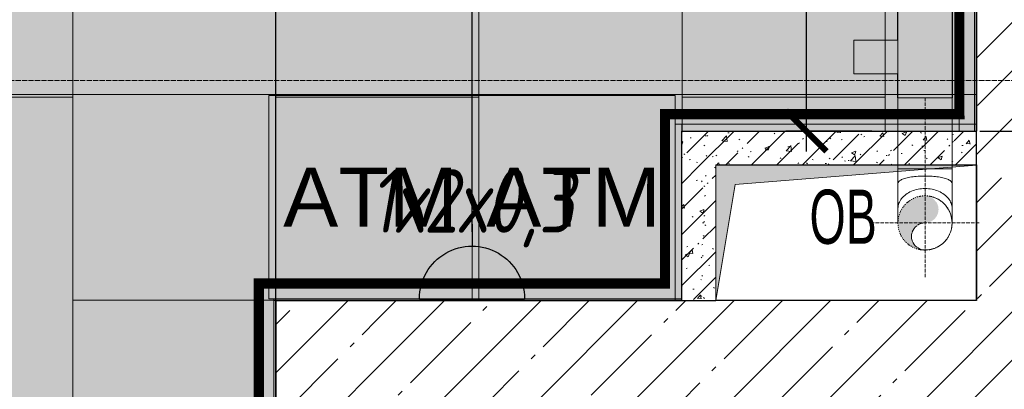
# Model space of a CAD drawing. Header units: millimetres. Extents: x -173851 to 481338, y -267897 to -21875.
# Tile 377 of 498: x -21950 to -19041, y -83102 to -82010. Entities that reach past the tile are written whole.
import ezdxf
from ezdxf import colors
from ezdxf.entities.mleader import LeaderData, LeaderLine
from ezdxf.enums import TextEntityAlignment as Align
from ezdxf.math import Vec2, Vec3

# ---------------------------------------------------------------- set-up
doc = ezdxf.new("R2010")
doc.units = ezdxf.units.MM
for name, pattern in [('( Hidden )', [0.375, 0.25, -0.125]), ('-d1-01', [1, 0, -1]), ('-D1d1-15x02', [19, 15, -2, 0, -2]), ('ADSK_Осевая', [14, 10, -2, 0, -2]), ('ADSK_Скрыто', [6, 3, -3]), ('DASHDOT', [25.4, 12.7, -6.35, 0, -6.35])]:
    doc.linetypes.add(name, pattern=pattern)
doc.layers.get('Defpoints').update_dxf_attribs({"color": 31})
for name, color, linetype, lineweight, true_color in [('_Разделитель помещений_', 7, '-d1-01', 5, 0x0080c0), ('dim_razv', 7, 'DASHDOT', 9, 0x0d1b0d), ('EOM vinoski', 7, 'Continuous', 5, 0x241b00), ('light_pot', 7, 'Continuous', 15, 0xa8a800), ('pol', 7, 'Continuous', 15, 0x55666d)]:
    doc.layers.add(name, color=color, linetype=linetype, lineweight=lineweight, true_color=true_color)
doc.layers.add('_Скрыто_', color=7, linetype='ADSK_Скрыто', lineweight=5, plot=False)
for name, color, linetype, lineweight in [('dim_light', 12, 'Continuous', 9), ('dim_meb', 252, 'Continuous', 5), ('EOM', 1, 'Continuous', 5), ('meb', 26, 'Continuous', 15), ('pot sh', 183, 'Continuous', 15), ('Арматура воздуховодов', 7, 'Continuous', 18), ('Воздуховоды', 7, 'Continuous', 18), ('Марки оборудования', 7, 'Continuous', 5), ('Оборудование', 7, 'Continuous', 5), ('Осевая линия', 7, 'ADSK_Осевая', 18), ('Оси', 7, 'Continuous', 5), ('Основа _2_', 7, 'Continuous', 5), ('Отделка 2 _5_', 7, 'Continuous', 5), ('Перекрытия', 7, 'Continuous', 5), ('Сводный потолок_инженерия', 7, 'Continuous', 18), ('Соединительные детали воздуховодов', 7, 'Continuous', 18), ('Стены', 7, 'Continuous', 5), ('Структура _1_', 7, 'Continuous', 5), ('Уклон', 7, 'Continuous', 18), ('Элементы узлов', 7, 'Continuous', 5)]:
    doc.layers.add(name, color=color, linetype=linetype, lineweight=lineweight)
doc.styles.add('Arial Narrow_2', font='ARIALN.TTF', dxfattribs={"width": 0.75, "height": 160})
doc.styles.add('fl_iso paper', font='isocpeur.ttf', dxfattribs={"width": 0.8, "oblique": 10})
doc.styles.add('In tre', font='isocpeur.ttf', dxfattribs={"width": 0.8, "oblique": 10})
doc.styles.get("Standard").update_dxf_attribs({"font": 'arial.ttf'})
doc.dimstyles.new('In tre 1_75', dxfattribs={"dimtxt": 220, "dimasz": 120, "dimexe": 60, "dimexo": 10, "dimgap": 50, "dimtad": 1, "dimdec": 0, "dimrnd": 5, "dimzin": 0, "dimdsep": 46, "dimtxsty": 'fl_iso paper', "dimblk": 'ARCHTICK', "dimcen": 0, "dimdle": 60, "dimadec": 0, "dimazin": 0, "dimtfac": 1, "dimtdec": 0, "dimtofl": 0, "dimtmove": 1, "dimatfit": 1, "dimfxl": 1, "dimtfill": 1, "dimtolj": 1, "dimtzin": 0, "dimarcsym": 1})
pattern_1 = [(45, (-86552.85, -138717.98), (-142.5612, 142.5612), []), (45, (-86410.29, -138717.98), (-142.5612, 142.5612), [252.016, -50.403, 16.764, -33.639])]
pattern_2 = [(45, (-86552.85, -138717.98), (-75.43415, 75.43415), [106.68, -17.78, 3.556, -17.78]), (45, (-86552.85, -138642.59), (-75.43415, 75.43415), []), (50, (-86552.85, -138717.98), (127.52922, -11.15758), [13.335, -146.685]), (355, (-86552.85, -138717.98), (-24.66966, 133.74002), [10.668, -117.348]), (100.451, (-86542.22, -138718.91), (102.85973, 122.58178), [11.333, -124.663]), (46.184, (-86552.85, -138682.42), (189.75516, -29.43036), [20.002, -220.027]), (96.636, (-86537.03, -138684.87), (166.1822, 173.1996), [17, -186.995]), (351.184, (-86552.85, -138682.42), (166.18393, 173.19757), [16.002, -176.022]), (21, (-86535.07, -138691.31), (106.13027, -71.58603), [13.335, -146.685]), (326, (-86535.07, -138691.31), (43.26188, 128.93175), [10.668, -117.348]), (71.451, (-86526.22, -138697.27), (149.39198, 57.34505), [11.333, -124.663]), (37.5, (-86552.847, -138717.98), (2.162228, 59.188357), [3.353, -112.573, 3.353, -115.773, -117.793]), (37.5, (-86552.847, -138717.98), (2.162228, 59.188357), [-235.052, 3.353, -114.44]), (7.5, (-86552.85, -138717.98), (46.773857, 70.126152), [3.353, -64.567, 3.353, -109.906, -44.894]), (7.5, (-86552.85, -138717.98), (46.773857, 70.126152), [-181.178, 3.353, -41.542]), (327.5, (-86592.496, -138717.98), (94.91367, -4.010093), [3.353, -41.097, 3.353, -135.331, -184.023]), (327.5, (-86592.496, -138717.98), (94.91367, -4.010093), [-183.134, 3.353, -180.67]), (317.5, (-86610.28, -138717.98), (103.69057, 17.79882), [3.353, -54.432, 3.353, -88.748, -130.683]), (317.5, (-86610.28, -138717.98), (103.69057, 17.79882), [-149.885, 3.353, -127.33])]

# ---------------------------------------------------------------- blocks, each defined once
blk = doc.blocks.new('*U139')
at = {"layer": 'EOM', "color": 0, "lineweight": 25}
blk.add_line((0, 147.1), (0, 103.7), dxfattribs=at)
blk.add_lwpolyline([(103.7, 0), (-103.7, 0)], dxfattribs=at)
blk.add_arc((0, 0), 103.7, 360, 180, dxfattribs=at)
at = {"layer": 'EOM', "color": 0, "style": 'fl_iso paper', "oblique": 10, "width": 0.8}
blk.add_attdef('SOC', text='', height=125, dxfattribs=at).set_placement((0, 192.6), align=Align.MIDDLE_CENTER)
blk = doc.blocks.new('_ArchTick')
at = {"color": 0, "linetype": 'ByBlock', "lineweight": 9, "const_width": 0.15}
blk.add_lwpolyline([(-0.5, -0.5), (0.5, 0.5)], dxfattribs=at)
blk = doc.blocks.new('*D706')
at = {"layer": 'Defpoints', "color": 0, "linetype": 'ByBlock', "transparency": 16777216}
for p in [(-19366.9, -76989.6), (-19627, -82339.3), (-19423.1, -82339.3)]:
    blk.add_point(p, dxfattribs=at)
at = {"layer": 'dim_light', "color": 0, "linetype": 'ByBlock', "lineweight": -2, "transparency": 16777216}
for p, q in [((-19627, -76929.6), (-19627, -82399.3)), ((-19376.9, -76989.6), (-19687, -76989.6)), ((-19433.1, -82339.3), (-19687, -82339.3))]:
    blk.add_line(p, q, dxfattribs=at)
at = {"layer": 'dim_light', "color": 0, "linetype": 'ByBlock', "lineweight": -2, "transparency": 16777216, "xscale": 120, "yscale": 120, "zscale": 120}
for p, rotation in [((-19627, -76989.6), 90), ((-19627, -82339.3), 270)]:
    blk.add_blockref('_ArchTick', p, dxfattribs=dict(at, rotation=rotation))
at = {"layer": 'dim_light', "color": 0, "linetype": 'ByBlock', "transparency": 16777216, "insert": (-19787, -79664.5), "char_height": 220, "attachment_point": 5, "rotation": 90, "style": 'fl_iso paper', "bg_fill": 3, "box_fill_scale": 1.1, "bg_fill_color": 256, "bg_fill_true_color": 13158600, "bg_fill_transparency": 0}
blk.add_mtext('\\A1;5350', dxfattribs=at)
blk = doc.blocks.new('Клапан огнезадерживающий EI90 Круг FKS-1m - FKS-1m_60_-_-BLF220_24_-НО-_-11698570-План вент_ 3 Корп_ 1 Эт_в осях 5_1_0-13_1_0')
at = {"layer": 'Арматура воздуховодов', "linetype": 'ADSK_Скрыто', "lineweight": 5, "true_color": 0xff0000}
blk.add_hatch(color=1, dxfattribs=at).paths.add_polyline_path([(-150, 80), (150, 80), (150, -80), (-150, -80), (-150, -73)])
blk.add_hatch(color=1, dxfattribs=at).paths.add_polyline_path([(-150, 80), (150, 80), (150, -80), (-150, -80), (-150, -73)])
at = {"layer": 'Арматура воздуховодов', "color": 1, "true_color": 0xff0000}
for p, q in [((-150, 81), (150, 81)), ((-80, -81), (-150, -81)), ((-80, -80), (-80, -210)), ((20, -210), (20, -80)), ((150, -81), (20, -81)), ((20, -210), (-80, -210))]:
    blk.add_line(p, q, dxfattribs=at)
at = {"layer": 'Элементы узлов', "color": 1, "true_color": 0xff0000}
for p, q in [((150, 80), (-150, 80)), ((-150, 80), (-150, -80)), ((-150, 80), (150, 80)), ((-150, -80), (-150, 80)), ((150, 80), (-150, 80)), ((-150, 80), (-150, -80)), ((-150, 80), (150, 80)), ((-150, -80), (-150, 80)), ((150, -80), (150, 80)), ((150, 80), (150, -80)), ((150, -80), (150, 80)), ((150, 80), (150, -80)), ((-150, -80), (150, -80)), ((150, -80), (-150, -80)), ((-150, -80), (150, -80)), ((150, -80), (-150, -80))]:
    blk.add_line(p, q, dxfattribs=at)
blk = doc.blocks.new('ADSK_ОтводВоздуховодов_Круглый - Стандарт-V281-План вент_ 3 Корп_ 1 Эт_в осях 5_1_0-13_1_0')
at = {"layer": '_Скрыто_', "color": 1, "true_color": 0xff0000}
for start, end in [(101.3101, 156.4267), (90, 101.0021), (79.2358, 90), (76.5182, 78.6899), (53.9078, 76.2902), (49.632, 53.5589), (27.243, 49.3359), (156.6744, 180), (23.5733, 26.9856), (0.3816, 23.1479), (180, 203.3256), (336.8521, 359.6184), (203.5733, 258.6899), (310.6641, 332.757), (333.0144, 336.4267), (258.9979, 269.8045), (270, 280.7642), (281.3101, 283.4818), (283.7098, 306.0922), (306.4411, 310.368)]:
    blk.add_arc((65935.5, 52300.3), 80, start, end, dxfattribs=at)
at = {"layer": 'Соединительные детали воздуховодов', "color": 1, "true_color": 0xff0000}
for p, q in [((65855.5, 52460.3), (65855.5, 52417.5)), ((65855.5, 52460.3), (65935.5, 52460.3)), ((65935.5, 52460.3), (66015.5, 52460.3)), ((66015.5, 52417.5), (66015.5, 52460.3)), ((65855.5, 52417.5), (65855.5, 52343.2)), ((66015.5, 52343.2), (66015.5, 52417.5)), ((65855.5, 52343.2), (65855.5, 52300.3)), ((66015.5, 52300.3), (66015.5, 52343.2))]:
    blk.add_line(p, q, dxfattribs=at)
for points in [[(65935.5, 52438.9), (65928.5, 52438.9), (65914.5, 52438.4), (65895, 52436.3), (65878.3, 52432.8), (65865.4, 52428.3), (65857.3, 52423.1), (65855.5, 52419.3), (65855.5, 52417.5)], [(66015.5, 52417.5), (66015.5, 52419.3), (66013.6, 52423.1), (66005.5, 52428.3), (65992.7, 52432.8), (65975.9, 52436.3), (65956.4, 52438.4), (65942.5, 52438.9), (65935.5, 52438.9)], [(65935.5, 52401.8), (65928.5, 52401.8), (65914.5, 52400.4), (65895, 52394.5), (65878.3, 52385.1), (65865.4, 52372.8), (65857.3, 52358.6), (65855.5, 52348.3), (65855.5, 52343.2)], [(66015.5, 52343.2), (66015.5, 52348.3), (66013.6, 52358.6), (66005.5, 52372.8), (65992.7, 52385.1), (65975.9, 52394.5), (65956.4, 52400.4), (65942.5, 52401.8), (65935.5, 52401.8)]]:
    blk.add_open_spline(points, degree=3, dxfattribs=at)
blk = doc.blocks.new('A$C2f9d5261')
at = {"layer": 'Уклон'}
blk.add_hatch(color=256, dxfattribs=at).paths.add_polyline_path([(-8316.9, 23150.7), (-8326.5, 23154.7), (-8334.8, 23161), (-8341.2, 23169.3), (-8345.2, 23178.9), (-8346.5, 23189.3), (-8345.2, 23199.6), (-8341.2, 23209.3), (-8334.8, 23217.6), (-8326.5, 23223.9), (-8316.9, 23227.9), (-8296.2, 23230.7), (-8286.5, 23234.7), (-8278.2, 23241), (-8271.9, 23249.3), (-8267.9, 23258.9), (-8266.5, 23269.3), (-8267.9, 23279.6), (-8271.9, 23289.3), (-8281.5, 23300), (-8286.5, 23303.9), (-8296.2, 23307.9), (-8306.5, 23309.3), (-8327.2, 23306.6), (-8346.5, 23298.6), (-8363.1, 23285.9), (-8375.8, 23269.3), (-8383.8, 23250), (-8386.5, 23229.3), (-8383.8, 23208.6), (-8375.8, 23189.3), (-8363.1, 23172.7), (-8346.5, 23160), (-8327.2, 23152)])
at = {"layer": 'Воздуховоды', "color": 1, "true_color": 0xff0000}
for p, q in [((-8386.5, 23599.2), (-8386.5, 23389.3)), ((-8226.5, 23389.3), (-8226.5, 23599.2)), ((-8226.5, 23389.3), (-8386.5, 23389.3))]:
    blk.add_line(p, q, dxfattribs=at)
at = {"layer": 'Осевая линия', "color": 1, "true_color": 0xff0000}
for p, q in [((-8306.5, 23599.2), (-8306.5, 23389.3)), ((-8306.5, 23069.3), (-8306.5, 23389.3)), ((-8306.5, 23308.5), (-8306.5, 23389.3)), ((-8466.5, 23229.3), (-8146.5, 23229.3))]:
    blk.add_line(p, q, dxfattribs=at)
at = {"layer": 'Уклон', "color": 1, "true_color": 0xff0000}
for centre, radius, start, end in [((-8306.5, 23229.3), 80, 101.0036, 102.8571), ((-8306.5, 23229.3), 80, 0, 81.402), ((-8306.5, 23229.3), 80, 126.2008, 130.583), ((-8306.5, 23229.3), 80, 152.8285, 156.6941), ((-8306.5, 23189.3), 40, 127.6843, 160.6345), ((-8306.5, 23189.3), 40, 90, 124.5669), ((-8306.5, 23229.3), 80, 261.402, 0), ((-8306.5, 23229.3), 80, 203.3059, 207.1715), ((-8306.5, 23189.3), 40, 162.833, 197.167), ((-8306.5, 23229.3), 80, 229.417, 233.7992), ((-8306.5, 23189.3), 40, 199.3655, 232.3157), ((-8306.5, 23189.3), 40, 235.4331, 270), ((-8306.5, 23229.3), 80, 257.1429, 258.9964)]:
    blk.add_arc(centre, radius, start, end, dxfattribs=at)
at = {"layer": '_Скрыто_', "color": 1, "true_color": 0xff0000}
blk.add_blockref('ADSK_ОтводВоздуховодов_Круглый - Стандарт-V281-План вент_ 3 Корп_ 1 Эт_в осях 5_1_0-13_1_0', (-74242, -29071.1), dxfattribs=at)
at = {"layer": 'Арматура воздуховодов', "color": 1, "true_color": 0xff0000, "extrusion": (0, 0, -1), "rotation": 90.0000000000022}
blk.add_blockref('Клапан огнезадерживающий EI90 Круг FKS-1m - FKS-1m_60_-_-BLF220_24_-НО-_-11698570-План вент_ 3 Корп_ 1 Эт_в осях 5_1_0-13_1_0', (8306.5, 23749.2), dxfattribs=at)
blk = doc.blocks.new('*D1188')
at = {"layer": 'Defpoints', "color": 0, "linetype": 'ByBlock', "transparency": 16777216}
for p in [(-19124.1, -81639.3), (-19124.1, -82339.3), (-18519.7, -82339.3)]:
    blk.add_point(p, dxfattribs=at)
at = {"layer": 'EOM vinoski', "color": 0, "linetype": 'ByBlock', "lineweight": -2, "transparency": 16777216}
for p, q in [((-18519.7, -81579.3), (-18519.7, -82399.3)), ((-19114.1, -81639.3), (-18459.7, -81639.3)), ((-19114.1, -82339.3), (-18459.7, -82339.3))]:
    blk.add_line(p, q, dxfattribs=at)
at = {"layer": 'EOM vinoski', "color": 0, "linetype": 'ByBlock', "lineweight": -2, "transparency": 16777216, "xscale": 120, "yscale": 120, "zscale": 120}
for p, rotation in [((-18519.7, -81639.3), 90), ((-18519.7, -82339.3), 270)]:
    blk.add_blockref('_ArchTick', p, dxfattribs=dict(at, rotation=rotation))
at = {"layer": 'EOM vinoski', "color": 0, "linetype": 'ByBlock', "transparency": 16777216, "insert": (-18679.7, -81989.3), "char_height": 220, "attachment_point": 5, "rotation": 90, "style": 'fl_iso paper', "bg_fill": 3, "box_fill_scale": 1.1, "bg_fill_color": 256, "bg_fill_true_color": 13158600, "bg_fill_transparency": 0}
blk.add_mtext('\\A1;700', dxfattribs=at)
blk = doc.blocks.new('*D1189')
at = {"layer": 'Defpoints', "color": 0, "linetype": 'ByBlock', "transparency": 16777216}
for p in [(-20614.1, -81835.6), (-20614.1, -82646.5), (-21194.1, -82949.5)]:
    blk.add_point(p, dxfattribs=at)
at = {"layer": 'EOM vinoski', "color": 0, "linetype": 'ByBlock', "lineweight": -2, "transparency": 16777216}
for p, q in [((-21194.1, -82939.5), (-21194.1, -81775.6)), ((-20614.1, -82636.5), (-20614.1, -81775.6)), ((-21254.1, -81835.6), (-20554.1, -81835.6))]:
    blk.add_line(p, q, dxfattribs=at)
at = {"layer": 'EOM vinoski', "color": 0, "linetype": 'ByBlock', "lineweight": -2, "transparency": 16777216, "xscale": 120, "yscale": 120, "zscale": 120, "rotation": 180}
blk.add_blockref('_ArchTick', (-21194.1, -81835.6), dxfattribs=at)
at = {"layer": 'EOM vinoski', "color": 0, "linetype": 'ByBlock', "lineweight": -2, "transparency": 16777216, "xscale": 120, "yscale": 120, "zscale": 120}
blk.add_blockref('_ArchTick', (-20614.1, -81835.6), dxfattribs=at)
at = {"layer": 'EOM vinoski', "color": 0, "linetype": 'ByBlock', "transparency": 16777216, "insert": (-20904.1, -81675.6), "char_height": 220, "attachment_point": 5, "style": 'fl_iso paper', "bg_fill": 3, "box_fill_scale": 1.1, "bg_fill_color": 256, "bg_fill_true_color": 13158600, "bg_fill_transparency": 0}
blk.add_mtext('\\A1;580', dxfattribs=at)
blk = doc.blocks.new('A_MEQ_OpeningShaft-Rectangular - ОВ-12475649-50_AS_Plan_L01_Маркировочный - зависимый 4')
at = {"layer": 'Элементы узлов', "transparency": 33554636}
blk.add_hatch(color=256, dxfattribs=at).paths.add_polyline_path([(0, -400), (57.1, -57.1), (770, 0), (0, 0)])
at = {"layer": 'Элементы узлов'}
for p, q in [((770, 0), (57.1, -57.1)), ((770, -400), (770, 0)), ((770, 0), (0, 0)), ((0, 0), (0, -400)), ((57.1, -57.1), (770, 0)), ((770, 0), (770, -400)), ((57.1, -57.1), (0, -400)), ((0, -400), (57.1, -57.1)), ((0, -400), (770, -400)), ((0, -400), (770, -400))]:
    blk.add_line(p, q, dxfattribs=at)

msp = doc.modelspace()

# ---------------------------------------------------------------- hatches: boundary and pattern name
at = {"layer": 'dim_meb', "linetype": 'ByBlock', "true_color": 0xc0ada0, "transparency": 33554534}
h = msp.add_hatch(color=253, dxfattribs=at)
h.dxf.hatch_style = 1
h.paths.add_polyline_path([(-21214.1, -82234.6), (-20614.1, -82234.6), (-20614.1, -82834.6), (-21214.1, -82834.6)])
h = msp.add_hatch(color=253, dxfattribs=at)
h.dxf.hatch_style = 1
h.paths.add_polyline_path([(-20614.1, -82234.6), (-20014.1, -82234.6), (-20014.1, -82834.6), (-20614.1, -82834.6)])
at = {"layer": 'pol', "true_color": 0xa6a6a6}
h = msp.add_hatch(color=253, dxfattribs=at)
h.dxf.hatch_style = 1
h.paths.add_polyline_path([(-28194.9, -86219.6), (-28194.9, -78989.6), (-24044.1, -78989.6), (-24044.1, -83819.6), (-24764.1, -83819.6), (-24764.1, -86789.6), (-25324.1, -86789.6), (-25324.1, -86219.6)])
edge = h.paths.add_edge_path(flags=17)
edge.add_line((-21196.4, -78088.3), (-21194.7, -81039.2))
edge.add_arc((-21794.7, -81039.6), 600, -89.9728, 0.0341, ccw=False)
edge.add_line((-21794.4, -81639.6), (-21795, -81639.6))
edge.add_arc((-21794.7, -82239.6), 600, 90.0272, 180.0302)
edge.add_line((-22394.7, -82239.9), (-22392.5, -86439.9))
edge.add_arc((-21792.5, -86439.6), 600, 180.0302, 270)
edge.add_line((-21792.5, -87039.6), (-21191.9, -87039.6))
edge.add_line((-21191.9, -87039.6), (-21191.9, -87639.6))
edge.add_line((-21191.9, -87639.6), (-22392.2, -87639.6))
edge.add_arc((-22392.2, -87039.6), 600, 180.0272, 270, ccw=False)
edge.add_line((-22992.2, -87039.9), (-22995, -81040.2))
edge.add_arc((-22395, -81039.9), 600, 90.0272, 180.0272, ccw=False)
edge.add_line((-22395.3, -80439.9), (-22394.9, -80439.9))
edge.add_arc((-22395.2, -79839.9), 600, 270.0272, 360.041)
edge.add_line((-21795.2, -79839.4), (-21796.4, -78088.7))
edge.add_line((-21796.4, -78088.7), (-21196.4, -78088.3))
edge = h.paths.add_edge_path()
edge.add_line((-22867.5, -76990.4), (-23694.1, -76990.4))
edge.add_line((-23694.1, -76990.4), (-23694.1, -77594.6))
edge.add_line((-23694.1, -77594.6), (-24044.1, -77597.1))
edge.add_line((-24044.1, -77597.1), (-24044.1, -77189.6))
edge.add_line((-24044.1, -77189.6), (-25494.1, -77189.6))
edge.add_line((-25494.1, -77189.6), (-25494.1, -76590.4))
edge.add_line((-25494.1, -76590.4), (-28193.3, -76590.4))
edge.add_line((-28193.3, -76590.4), (-28193.3, -78489.6))
edge.add_line((-28193.3, -78489.6), (-26544.1, -78489.6))
edge.add_line((-26544.1, -78489.6), (-26544.1, -78789.6))
edge.add_line((-26544.1, -78789.6), (-23694.1, -78789.6))
edge.add_line((-23694.1, -78789.6), (-23694.1, -88739.6))
edge.add_line((-23694.1, -88739.6), (-21194.1, -88739.6))
edge.add_line((-21194.1, -88739.6), (-21194.1, -82839.6))
edge.add_line((-21194.1, -82839.6), (-19994.1, -82839.6))
edge.add_line((-19994.1, -82839.6), (-19994.1, -82339.3))
edge.add_line((-19994.1, -82339.3), (-19124.1, -82339.3))
edge.add_line((-19124.1, -82339.3), (-19124.5, -76989.6))
edge.add_line((-19124.5, -76989.6), (-19950.5, -76989.6))
edge.add_arc((-21409.1, -76639.6), 1500, 193.5248, 346.5066, ccw=False)
h.paths.add_polyline_path([(-20994.1, -85539.6), (-13744.1, -85539.6), (-13744.1, -87839.6), (-13844.1, -87839.6), (-15094.1, -87839.6), (-20994.1, -87839.6)])
h.paths.add_polyline_path([(-16689.1, -94339.6), (-13849.1, -94339.6), (-13849.1, -92289.6), (-16689.1, -92289.6)], flags=17)
edge = h.paths.add_edge_path(flags=17)
edge.add_line((-11143.6, -92489.6), (-11144.1, -92489.6))
edge.add_arc((-11144.1, -91889.6), 600, 180.0308, 270, ccw=False)
edge.add_line((-11744.1, -91889.9), (-11747, -86488.8))
edge.add_arc((-12347, -86489.2), 600, 0.0308, 90.0272)
edge.add_line((-12347.2, -85889.2), (-13544.4, -85889.7))
edge.add_line((-13544.4, -85889.7), (-13544.1, -86489.8))
edge.add_line((-13544.1, -86489.8), (-12947.1, -86489.6))
edge.add_arc((-12946.8, -87089.6), 600, 0.0282, 90.0272, ccw=False)
edge.add_line((-12346.8, -87089.3), (-12343.9, -93089.9))
edge.add_arc((-11743.9, -93089.6), 600, 180.0282, 270)
edge.add_line((-11743.9, -93689.6), (-11143.6, -93689.6))
edge.add_line((-11143.6, -93689.6), (-11143.6, -92489.6))
h.paths.add_polyline_path([(-9564.1, -93089.6), (-9564.1, -96089.6), (-11144.1, -96089.6), (-11144.1, -96739.6), (-12744.1, -96739.6), (-12744.1, -95339.6), (-13094.1, -95339.6), (-13094.1, -93889.6), (-13544.1, -93889.6), (-13544.1, -92089.6), (-16694.1, -92089.6), (-16694.1, -90539.6), (-13194.1, -90539.6), (-13194.1, -89459.6), (-13544.1, -89459.6), (-13544.1, -84414.6), (-13144.1, -84414.6), (-13144.1, -82839.6), (-13244.1, -82839.6), (-13244.1, -81089.6), (-13544.1, -81089.6), (-13544.1, -80639.6), (-11544.1, -80639.6), (-11544.1, -82739.6), (-11443.8, -82739.6), (-11443.8, -84414.6), (-11144.1, -84414.6), (-11144.1, -87509.6), (-11514.1, -87509.6), (-11514.1, -90539.6), (-11144.1, -90539.6), (-11144.1, -93089.6)])
edge = h.paths.add_edge_path()
edge.add_line((-11146.6, -93089.6), (-10789.1, -93089.6))
edge.add_line((-10789.1, -93089.6), (-10789.1, -92609.6))
edge.add_line((-10789.1, -92609.6), (-7945.5, -92609.6))
edge.add_line((-7945.5, -92609.6), (-7345.5, -92609.6))
edge.add_line((-7345.5, -92609.6), (-7343, -100889.8))
edge.add_arc((-7943, -100889.5), 600, 270.0253, 359.976, ccw=False)
edge.add_arc((-7942.4, -102089.5), 600, 90.0272, 180.0285)
edge.add_line((-8542.4, -102089.8), (-8540.8, -104839.6))
edge.add_line((-8540.8, -104839.6), (-9140.8, -104839.6))
edge.add_line((-9140.8, -104839.6), (-9142.7, -100889.8))
edge.add_arc((-8542.7, -100889.5), 600, 90.0272, 180.0283, ccw=False)
edge.add_line((-8543, -100289.5), (-8543, -100289.5))
edge.add_arc((-8543.3, -99689.5), 600, 270.0272, 360.0237)
edge.add_line((-7943.3, -99689.3), (-7945.2, -94289.3))
edge.add_arc((-8545.2, -94289.6), 600, 0.0237, 90)
edge.add_line((-8545.2, -93689.6), (-11146.6, -93689.6))
edge.add_line((-11146.6, -93689.6), (-11146.6, -93089.6))
edge = h.paths.add_edge_path(flags=17)
edge.add_line((-10944.2, -102689.6), (-10342.1, -102689.6))
edge.add_arc((-10342.1, -102089.6), 600, 270, 360.0274)
edge.add_line((-9742.1, -102089.3), (-9743.2, -99689.8))
edge.add_arc((-9143.2, -99689.6), 600, 90.0272, 180.0274, ccw=False)
edge.add_arc((-9143.5, -98489.6), 600, 270, 358.255)
edge.add_line((-8543.8, -98507.8), (-8544.6, -96689.3))
edge.add_arc((-9144.6, -96689.6), 600, 0.0271, 90)
edge.add_line((-9144.6, -96089.6), (-9944.1, -96089.6))
edge.add_line((-9944.1, -96089.6), (-9944.1, -97289.6))
edge.add_line((-9944.1, -97289.6), (-10944.1, -97289.6))
edge.add_line((-10944.1, -97289.6), (-10944.2, -102689.6))
edge = h.paths.add_edge_path()
edge.add_line((-10144.1, -96089.6), (-10144.1, -97289.6))
edge.add_line((-10144.1, -97289.6), (-10944.1, -97289.6))
edge.add_line((-10944.1, -97289.6), (-10944.1, -105838.8))
edge.add_line((-10944.1, -105838.8), (-9144.1, -105838.8))
edge.add_line((-9144.1, -105838.8), (-9144.1, -104839.6))
edge.add_line((-9144.1, -104839.6), (-8144.1, -104839.6))
edge.add_line((-8144.1, -104839.6), (-8144.1, -105839.6))
edge.add_line((-8144.1, -105839.6), (-6645.8, -105838.8))
edge.add_line((-6645.8, -105838.8), (-6635, -105820.1))
edge.add_line((-6635, -105820.1), (-6615.1, -105831.6))
edge.add_line((-6615.1, -105831.6), (-6611.5, -105825.2))
edge.add_arc((-5869.2, -104539.6), 1484.5, -59.0308, 240, ccw=False)
edge.add_line((-5105.3, -105812.5), (-5094.2, -105839.7))
edge.add_line((-5094.2, -105839.7), (-3444.1, -105839.6))
edge.add_line((-3444.1, -105839.6), (-3444.1, -104839.6))
edge.add_line((-3444.1, -104839.6), (-2644.1, -104839.6))
edge.add_line((-2644.1, -104839.6), (-2644.1, -100989.6))
edge.add_line((-2644.1, -100989.6), (-3444.2, -100989.6))
edge.add_line((-3444.2, -100989.6), (-3444.2, -99989.6))
edge.add_line((-3444.2, -99989.6), (-2644.1, -99989.6))
edge.add_line((-2644.1, -99989.6), (-2644.1, -97789.6))
edge.add_line((-2644.1, -97789.6), (-5594.1, -97789.6))
edge.add_line((-5594.1, -97789.6), (-5594.1, -98089.6))
edge.add_line((-5594.1, -98089.6), (-6494.1, -98089.6))
edge.add_line((-6494.1, -98089.6), (-6494.1, -97089.6))
edge.add_line((-6494.1, -97089.6), (-5794.1, -97089.6))
edge.add_line((-5794.1, -97089.6), (-5794.1, -92589.6))
edge.add_line((-5794.1, -92589.6), (-10794.2, -92589.6))
edge.add_line((-10794.2, -92589.6), (-10794.2, -93089.6))
edge.add_line((-10794.2, -93089.6), (-9564.1, -93089.6))
edge.add_line((-9564.1, -93089.6), (-9564.1, -96089.6))
edge.add_line((-9564.1, -96089.6), (-10144.1, -96089.6))
edge.add_line((-10144.1, -96089.6), (-10144.1, -96089.6))
at = {"layer": 'pol', "true_color": 0xf3f1e7}
h = msp.add_hatch(color=7, dxfattribs=at)
h.dxf.hatch_style = 1
edge = h.paths.add_edge_path()
edge.add_line((-11143.6, -92489.6), (-11144.1, -92489.6))
edge.add_arc((-11144.1, -91889.6), 600, 180.0308, 270, ccw=False)
edge.add_line((-11744.1, -91889.9), (-11747, -86488.8))
edge.add_arc((-12347, -86489.2), 600, 0.0308, 90.0272)
edge.add_line((-12347.2, -85889.2), (-13544.4, -85889.7))
edge.add_line((-13544.4, -85889.7), (-13544.1, -86489.8))
edge.add_line((-13544.1, -86489.8), (-12947.1, -86489.6))
edge.add_arc((-12946.8, -87089.6), 600, 0.0282, 90.0272, ccw=False)
edge.add_line((-12346.8, -87089.3), (-12343.9, -93089.9))
edge.add_arc((-11743.9, -93089.6), 600, 180.0282, 270)
edge.add_line((-11743.9, -93689.6), (-11143.6, -93689.6))
edge.add_line((-11143.6, -93689.6), (-11143.6, -92489.6))
edge = h.paths.add_edge_path()
edge.add_line((-11146.6, -93089.6), (-10789.1, -93089.6))
edge.add_line((-10789.1, -93089.6), (-10789.1, -92609.6))
edge.add_line((-10789.1, -92609.6), (-7945.5, -92609.6))
edge.add_line((-7945.5, -92609.6), (-7345.5, -92609.6))
edge.add_line((-7345.5, -92609.6), (-7343, -100889.8))
edge.add_arc((-7943, -100889.5), 600, 270.0253, 359.976, ccw=False)
edge.add_arc((-7942.4, -102089.5), 600, 90.0272, 180.0285)
edge.add_line((-8542.4, -102089.8), (-8540.8, -104839.6))
edge.add_line((-8540.8, -104839.6), (-9140.8, -104839.6))
edge.add_line((-9140.8, -104839.6), (-9142.7, -100889.8))
edge.add_arc((-8542.7, -100889.5), 600, 90.0272, 180.0283, ccw=False)
edge.add_line((-8543, -100289.5), (-8543, -100289.5))
edge.add_arc((-8543.3, -99689.5), 600, 270.0272, 360.0237)
edge.add_line((-7943.3, -99689.3), (-7945.2, -94289.3))
edge.add_arc((-8545.2, -94289.6), 600, 0.0237, 90)
edge.add_line((-8545.2, -93689.6), (-11146.6, -93689.6))
edge.add_line((-11146.6, -93689.6), (-11146.6, -93089.6))
edge = h.paths.add_edge_path(flags=17)
edge.add_line((-10944.2, -102689.6), (-10342.1, -102689.6))
edge.add_arc((-10342.1, -102089.6), 600, 270, 360.0274)
edge.add_line((-9742.1, -102089.3), (-9743.2, -99689.8))
edge.add_arc((-9143.2, -99689.6), 600, 90.0272, 180.0274, ccw=False)
edge.add_arc((-9143.5, -98489.6), 600, 270, 358.255)
edge.add_line((-8543.8, -98507.8), (-8544.6, -96689.3))
edge.add_arc((-9144.6, -96689.6), 600, 0.0271, 90)
edge.add_line((-9144.6, -96089.6), (-9944.1, -96089.6))
edge.add_line((-9944.1, -96089.6), (-9944.1, -97289.6))
edge.add_line((-9944.1, -97289.6), (-10944.1, -97289.6))
edge.add_line((-10944.1, -97289.6), (-10944.2, -102689.6))
edge = h.paths.add_edge_path()
edge.add_line((-21196.4, -78088.3), (-21194.7, -81039.2))
edge.add_arc((-21794.7, -81039.6), 600, -89.9728, 0.0341, ccw=False)
edge.add_line((-21794.4, -81639.6), (-21795, -81639.6))
edge.add_arc((-21794.7, -82239.6), 600, 90.0272, 180.0302)
edge.add_line((-22394.7, -82239.9), (-22392.5, -86439.9))
edge.add_arc((-21792.5, -86439.6), 600, 180.0302, 270)
edge.add_line((-21792.5, -87039.6), (-21191.9, -87039.6))
edge.add_line((-21191.9, -87039.6), (-21191.9, -87639.6))
edge.add_line((-21191.9, -87639.6), (-22392.2, -87639.6))
edge.add_arc((-22392.2, -87039.6), 600, 180.0272, 270, ccw=False)
edge.add_line((-22992.2, -87039.9), (-22995, -81040.2))
edge.add_arc((-22395, -81039.9), 600, 90.0272, 180.0272, ccw=False)
edge.add_line((-22395.3, -80439.9), (-22394.9, -80439.9))
edge.add_arc((-22395.2, -79839.9), 600, 270.0272, 360.041)
edge.add_line((-21795.2, -79839.4), (-21796.4, -78088.7))
edge.add_line((-21796.4, -78088.7), (-21196.4, -78088.3))
at = {"layer": 'pot sh', "true_color": 0x817863}
h = msp.add_hatch(dxfattribs=at)
h.set_pattern_fill('ANSI31', color=8, scale=350, angle=315)
h.paths.add_polyline_path([(-22867.5, -76990.4), (-23694.1, -76990.4), (-23694.1, -77594.6), (-24044.1, -77597.1), (-24044.1, -77189.6), (-25494.1, -77189.6), (-25494.1, -76590.4), (-28193.3, -76590.4), (-28193.3, -78489.6), (-26544.1, -78489.6), (-26544.1, -78789.6), (-23694.1, -78789.6), (-23694.1, -88739.6), (-21194.1, -88739.6), (-21194.1, -82839.6), (-19994.1, -82839.6), (-19994.1, -82339.3), (-19124.1, -82339.3), (-19124.5, -76989.6), (-19950.5, -76989.6)])
at = {"layer": 'Стены'}
h = msp.add_hatch(dxfattribs=at)
h.set_pattern_fill('FP_6', color=256, style=0, pattern_type=2)
h.set_pattern_definition(pattern_2)
h.paths.add_polyline_path([(-19894.1, -82839.6), (-19894.1, -82439.3), (-19994.1, -82439.6), (-19994.1, -82839.6)])
h = msp.add_hatch(dxfattribs=at)
h.set_pattern_fill('FP_7', color=256, style=0, pattern_type=2)
h.set_pattern_definition(pattern_1)
h.paths.add_polyline_path([(-21194.1, -85539.6), (-20894.1, -85539.6), (-20894.1, -84474.6), (-21194.1, -84474.6), (-21194.1, -85389.6)])
h.paths.add_polyline_path([(-20894.1, -83204.6), (-20894.1, -82839.6), (-21194.1, -82839.6), (-21194.1, -83204.6), (-20900.9, -83204.6)])
h = msp.add_hatch(dxfattribs=at)
h.set_pattern_fill('FP_7', color=256, style=0, pattern_type=2)
h.set_pattern_definition(pattern_1)
h.paths.add_polyline_path([(-15914.1, -83139.6), (-13844.1, -83139.6), (-13844.1, -82839.6), (-20894.1, -82839.6), (-20894.1, -83139.6), (-16765.7, -83139.6)])

# ---------------------------------------------------------------- linework, layer by layer
at = {"layer": '_Разделитель помещений_', "color": 254, "true_color": 0xcce5f2}
msp.add_line((-19124.5, -82839.6), (-19124.5, -82439.6), dxfattribs=at)
at = {"layer": 'dim_razv', "color": 172, "linetype": '( Hidden )', "ltscale": 10, "true_color": 0x0000d6, "const_width": 30}
msp.add_lwpolyline([(-22906.4, -77040.4), (-23644.1, -77040.4), (-23644.1, -77644.2), (-24094.1, -77647.4), (-24094.1, -77239.6), (-25544.1, -77239.6), (-25544.1, -76640.4), (-28143.3, -76640.4), (-28143.3, -78439.6), (-26494.1, -78439.6), (-26494.1, -78739.6), (-23644.1, -78739.6), (-23644.1, -88689.6), (-21244.1, -88689.6), (-21244.1, -82789.6), (-20044.1, -82789.6), (-20044.1, -82289.3), (-19174.1, -82289.3), (-19174.5, -77039.6), (-19911.6, -77039.6)], close=True, dxfattribs=at)
at = {"layer": 'meb', "linetype": 'ByBlock'}
for points in [[(-21214.1, -82234.6), (-20614.1, -82234.6), (-20614.1, -82834.6), (-21214.1, -82834.6)], [(-20614.1, -82234.6), (-20014.1, -82234.6), (-20014.1, -82834.6), (-20614.1, -82834.6)]]:
    msp.add_lwpolyline(points, close=True, dxfattribs=at)
at = {"layer": 'Основа _2_', "lineweight": 9}
for p, q in [((-19994.1, -82339.3), (-19994.1, -82439.3)), ((-19129.5, -82339.3), (-19124.5, -82339.3)), ((-19129.5, -82339.3), (-19124.5, -82339.3)), ((-19124.1, -82339.3), (-19124.5, -82339.3)), ((-19994.1, -82439.3), (-19994.1, -82839.6)), ((-19994.1, -82839.6), (-19994.1, -82439.3)), ((-19894.1, -82439.3), (-19124.1, -82439.3)), ((-19894.1, -82839.6), (-19894.1, -82439.3))]:
    msp.add_line(p, q, dxfattribs=at)
at = {"layer": 'Отделка 2 _5_'}
for p, q in [((-20014.1, -82319.3), (-20014.1, -82839.6)), ((-19994.1, -82319.3), (-20014.1, -82319.3)), ((-19994.1, -82439.3), (-19994.1, -82319.3)), ((-19994.1, -82319.3), (-19994.1, -82339.3)), ((-19124.5, -82339.3), (-19124.5, -82319.3)), ((-19994.1, -82834.6), (-21199.1, -82834.6)), ((-21199.1, -82834.6), (-21199.1, -82839.6)), ((-21199.1, -82839.6), (-21199.1, -85389.6)), ((-21194.1, -82839.6), (-21199.1, -82839.6)), ((-21199.1, -82839.6), (-20894.1, -82839.6)), ((-20014.1, -82839.6), (-19994.1, -82839.6)), ((-19994.1, -82839.6), (-19994.1, -82834.6))]:
    msp.add_line(p, q, dxfattribs=at)
at = {"layer": 'Перекрытия', "color": 254, "true_color": 0xcccccc}
for p, q in [((-19124.9, -82439.7), (-19124.9, -82838.8)), ((-19124.9, -82838.8), (-19124.9, -82439.7)), ((-19124.9, -82838.8), (-19894, -82838.8)), ((-19894, -82838.8), (-19124.9, -82838.8))]:
    msp.add_line(p, q, dxfattribs=at)
at = {"layer": 'Перекрытия'}
for p, q in [((-19124.1, -82839.6), (-19124.1, -82439.6)), ((-19124.1, -82439.6), (-19124.1, -82839.6)), ((-21194.1, -82839.6), (-21194.1, -88739.6)), ((-21194.1, -88739.6), (-21194.1, -82839.6)), ((-19894.1, -82839.6), (-19124.1, -82839.6)), ((-19124.1, -82839.6), (-19894.1, -82839.6))]:
    msp.add_line(p, q, dxfattribs=at)
at = {"layer": 'Структура _1_', "lineweight": 25}
for p, q in [((-19124.1, -82439.3), (-19124.1, -82339.3)), ((-19124.1, -82439.3), (-19124.1, -82839.6)), ((-20894.1, -82839.6), (-21194.1, -82839.6)), ((-21194.1, -82839.6), (-21194.1, -85389.6)), ((-21194.1, -85389.6), (-21194.1, -82839.6)), ((-19994.1, -82839.6), (-20894.1, -82839.6)), ((-20894.1, -82839.6), (-19994.1, -82839.6)), ((-19994.1, -82839.6), (-19894.1, -82839.6)), ((-19124.1, -82839.6), (-19894.1, -82839.6))]:
    msp.add_line(p, q, dxfattribs=at)

# ---------------------------------------------------------------- block references
at = {"layer": 'EOM'}
ref = msp.add_blockref('*U139', (-20614.1, -82834.6), dxfattribs=dict(at, xscale=-1.5, yscale=1.5, zscale=1.5, rotation=2.753106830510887e-05))
ref.add_attrib('SOC', '1х2х0,3', dxfattribs={"color": 0, "height": 187.5, "rotation": 0, "style": 'fl_iso paper', "oblique": 10, "width": 0.8}).set_placement((-20614.1, -82545.7), align=Align.MIDDLE_CENTER)
at = {"layer": 'Оборудование'}
msp.add_blockref('A_MEQ_OpeningShaft-Rectangular - ОВ-12475649-50_AS_Plan_L01_Маркировочный - зависимый 4', (-19894.1, -82439.6), dxfattribs=at)

# ---------------------------------------------------------------- texts
at = {"layer": 'dim_meb', "linetype": 'ByBlock', "char_height": 175, "attachment_point": 5}
for insert in [(-20914.1, -82534.6), (-20314.1, -82534.6)]:
    msp.add_mtext_dynamic_manual_height_columns('АТМ', width=452.84, gutter_width=12.5, heights=[0], dxfattribs=dict(at, insert=insert))
at = {"layer": 'Марки оборудования', "insert": (-19617, -82512.3), "char_height": 160, "width": 246.519, "attachment_point": 1, "style": 'Arial Narrow_2'}
msp.add_mtext('ОВ', dxfattribs=at)

# ---------------------------------------------------------------- next in the draw order: leaders
at = {"layer": 'dim_razv', "color": 0, "linetype": 'ByBlock'}
ml = msp.add_multileader_mtext('Standard', dxfattribs=at)
ml.set_content('Плитка керамогранитная под камень, 600х1200мм', style='In tre')
ml.set_leader_properties()
ml.build(insert=Vec2(0, 0))
ml.multileader.update_dxf_attribs({"text_left_attachment_type": 6, "text_right_attachment_type": 6, "dogleg_length": 1, "arrow_head_size": 0, "scale": 50})
ctx = ml.context
ctx.base_point, ctx.scale, ctx.char_height, ctx.arrow_head_size, ctx.landing_gap_size, ctx.plane_origin = Vec3(-31616.7, -81152.6), 50, 200, 0, 4.5, Vec3(-20717.6, -78994)
ctx.left_attachment, ctx.right_attachment = 6, 6
notes = []
notes.append((ctx, [(0, (1, 1, 0), (-28946.5, -81152.6), (-1, 0), 50, [(0, [(-28144.9, -82289)], 0, [])])]))
ctx.mtext.insert, ctx.mtext.width, ctx.mtext.defined_height, ctx.mtext.flow_direction = Vec3(-31612.2, -80912.6), 2881.793, 696.6, 5
ctx.mtext.has_bg_fill, ctx.mtext.bg_color, ctx.mtext.bg_scale_factor, ctx.mtext.bg_transparency, ctx.mtext.use_window_bg_color = 1, -1027028792, 1.5, 0, 1
for ctx, leaders in notes:
    for number, flags, end, landing, length, lines in leaders:
        leader = LeaderData()
        leader.index, (leader.has_last_leader_line, leader.has_dogleg_vector, leader.attachment_direction) = number, flags
        leader.last_leader_point, leader.dogleg_vector, leader.dogleg_length = Vec3(end), Vec3(landing), length
        for number, points, colour, breaks in lines:
            line = LeaderLine()
            line.index, line.vertices, line.color, line.breaks = number, Vec3.list(points), colors.encode_raw_color(colour), breaks
            leader.lines.append(line)
        ctx.leaders.append(leader)

# ---------------------------------------------------------------- next in the draw order: hatches: boundary and pattern name
at = {"layer": 'light_pot', "linetype": 'ByBlock', "true_color": 0xfdffd1}
h = msp.add_hatch(color=7, dxfattribs=at)
h.dxf.hatch_style = 1
h.paths.add_polyline_path([(-19124.5, -82339.3), (-19174.5, -82339.3), (-19174.5, -76989.6), (-19124.5, -76989.6)])
at = {"layer": 'Стены'}
h = msp.add_hatch(dxfattribs=at)
h.set_pattern_fill('FP_7', color=256, style=0, pattern_type=2)
h.set_pattern_definition(pattern_1)
h.paths.add_polyline_path([(-19124.1, -82839.6), (-18824.1, -82839.6), (-18824.1, -76589.6), (-19124.1, -76589.6), (-19124.1, -82496.7)])

# ---------------------------------------------------------------- next in the draw order: linework, layer by layer
at = {"layer": '_Разделитель помещений_'}
msp.add_line((-19124.5, -82339.3), (-19124.5, -76989.6), dxfattribs=at)
at = {"layer": 'light_pot', "color": 160, "linetype": 'ByBlock', "true_color": 0x003efa}
msp.add_lwpolyline([(-19124.5, -82339.3), (-19174.5, -82339.3), (-19174.5, -76989.6), (-19124.5, -76989.6)], close=True, dxfattribs=at)
at = {"layer": 'Отделка 2 _5_'}
for p, q in [((-19129.5, -76994.3), (-19129.5, -82339.3)), ((-19124.5, -82339.3), (-19124.5, -76994.3))]:
    msp.add_line(p, q, dxfattribs=at)
at = {"layer": 'Структура _1_', "lineweight": 25}
msp.add_line((-19124.1, -76989.6), (-19124.1, -82339.3), dxfattribs=at)

# ---------------------------------------------------------------- next in the draw order: dimensions: what is measured, and where the dimension line sits
at = {"layer": 'dim_light', "linetype": 'ByBlock'}
dim = msp.add_linear_dim(base=(-19627, -82339.3), p1=(-19366.9, -76989.6), p2=(-19423.1, -82339.3), angle=90, dimstyle='In tre 1_75', dxfattribs=at)
dim.commit()
dim.dimension.update_dxf_attribs({"geometry": '*D706', "text_midpoint": (-19787, -79664.5)})

# ---------------------------------------------------------------- next in the draw order: hatches: boundary and pattern name
at = {"layer": 'pol'}
h = msp.add_hatch(dxfattribs=at)
h.set_pattern_fill('AR-B816', color=256, scale=2.9528, angle=90)
h.set_pattern_definition([(90, (-21194.1, -82839.6), (-600.01, 4e-14), []), (180, (-21194.1, -82839.6), (-600.01, -600.01), [600.01, -600.01])])
edge = h.paths.add_edge_path()
edge.add_line((-22867.5, -76990.4), (-23694.1, -76990.4))
edge.add_line((-23694.1, -76990.4), (-23694.1, -77594.6))
edge.add_line((-23694.1, -77594.6), (-24044.1, -77597.1))
edge.add_line((-24044.1, -77597.1), (-24044.1, -77189.6))
edge.add_line((-24044.1, -77189.6), (-25494.1, -77189.6))
edge.add_line((-25494.1, -77189.6), (-25494.1, -76590.4))
edge.add_line((-25494.1, -76590.4), (-28193.3, -76590.4))
edge.add_line((-28193.3, -76590.4), (-28193.3, -78489.6))
edge.add_line((-28193.3, -78489.6), (-26544.1, -78489.6))
edge.add_line((-26544.1, -78489.6), (-26544.1, -78789.6))
edge.add_line((-26544.1, -78789.6), (-23694.1, -78789.6))
edge.add_line((-23694.1, -78789.6), (-23694.1, -88739.6))
edge.add_line((-23694.1, -88739.6), (-21194.1, -88739.6))
edge.add_line((-21194.1, -88739.6), (-21194.1, -82839.6))
edge.add_line((-21194.1, -82839.6), (-19994.1, -82839.6))
edge.add_line((-19994.1, -82839.6), (-19994.1, -82339.3))
edge.add_line((-19994.1, -82339.3), (-19124.1, -82339.3))
edge.add_line((-19124.1, -82339.3), (-19124.5, -76989.6))
edge.add_line((-19124.5, -76989.6), (-19950.5, -76989.6))
edge.add_arc((-21409.1, -76639.6), 1500, 193.5248, 346.5066, ccw=False)
at = {"layer": 'Стены'}
h = msp.add_hatch(dxfattribs=at)
h.set_pattern_fill('FP_6', color=256, style=0, pattern_type=2)
h.set_pattern_definition(pattern_2)
h.paths.add_polyline_path([(-19994.1, -82439.3), (-19124.1, -82439.3), (-19124.5, -82339.3), (-19994.1, -82339.3), (-19994.1, -82371.4)])

# ---------------------------------------------------------------- next in the draw order: linework, layer by layer
at = {"layer": 'Defpoints', "linetype": 'ByBlock'}
msp.add_lwpolyline([(-22867.5, -76990.4), (-23694.1, -76990.4), (-23694.1, -77594.6), (-24044.1, -77597.1), (-24044.1, -77189.6), (-25494.1, -77189.6), (-25494.1, -76590.4), (-28193.3, -76590.4), (-28193.3, -78489.6), (-26544.1, -78489.6), (-26544.1, -78789.6), (-23694.1, -78789.6), (-23694.1, -88739.6), (-21194.1, -88739.6), (-21194.1, -82839.6), (-19994.1, -82839.6), (-19994.1, -82339.3), (-19124.1, -82339.3), (-19124.5, -76989.6), (-19950.5, -76989.6, -0.788208)], format="xyb", close=True, dxfattribs=at)
at = {"layer": 'Оси', "linetype": '-D1d1-15x02'}
msp.add_line((-34415.7, -82189.6), (278, -82189.6), dxfattribs=at)
at = {"layer": 'Основа _2_', "lineweight": 9}
for p, q in [((-19129.5, -82339.3), (-19994.1, -82339.3)), ((-19994.1, -82339.3), (-19129.5, -82339.3))]:
    msp.add_line(p, q, dxfattribs=at)
at = {"layer": 'Отделка 2 _5_'}
msp.add_line((-19124.5, -82319.3), (-19994.1, -82319.3), dxfattribs=at)

# ---------------------------------------------------------------- next in the draw order: block references
at = {"layer": 'Сводный потолок_инженерия', "linetype": 'ByBlock'}
msp.add_blockref('A$C2f9d5261', (-10969.2, -105839.9), dxfattribs=at)

# ---------------------------------------------------------------- next in the draw order: dimensions: what is measured, and where the dimension line sits
at = {"layer": 'EOM vinoski', "linetype": 'ByBlock'}
dim = msp.add_linear_dim(base=(-20614.1, -81835.6), p1=(-21194.1, -82949.5), p2=(-20614.1, -82646.5), dimstyle='In tre 1_75', dxfattribs=at)
dim.commit()
dim.dimension.update_dxf_attribs({"geometry": '*D1189', "text_midpoint": (-20904.1, -81675.6)})
dim = msp.add_linear_dim(base=(-18519.7, -82339.3), p1=(-19124.1, -81639.3), p2=(-19124.1, -82339.3), angle=90, dimstyle='In tre 1_75', dxfattribs=at)
dim.commit()
dim.dimension.update_dxf_attribs({"geometry": '*D1188', "text_midpoint": (-18679.7, -81989.3)})

# ---------------------------------------------------------------- next in the draw order: linework, layer by layer
at = {"layer": 'pol'}
msp.add_lwpolyline([(-21196.4, -78088.3), (-21194.7, -81039.2, -0.414249), (-21794.4, -81639.6), (-21795, -81639.6, 0.414229), (-22394.7, -82239.9), (-22392.5, -86439.9, 0.414059), (-21792.5, -87039.6), (-21191.9, -87039.6), (-21191.9, -87639.6), (-22392.2, -87639.6, -0.414075), (-22992.2, -87039.9), (-22995, -81040.2, -0.414214), (-22395.3, -80439.9), (-22394.9, -80439.9, 0.414284), (-21795.2, -79839.4), (-21796.4, -78088.7)], format="xyb", close=True, dxfattribs=at)

doc.saveas('drawing.dxf')
